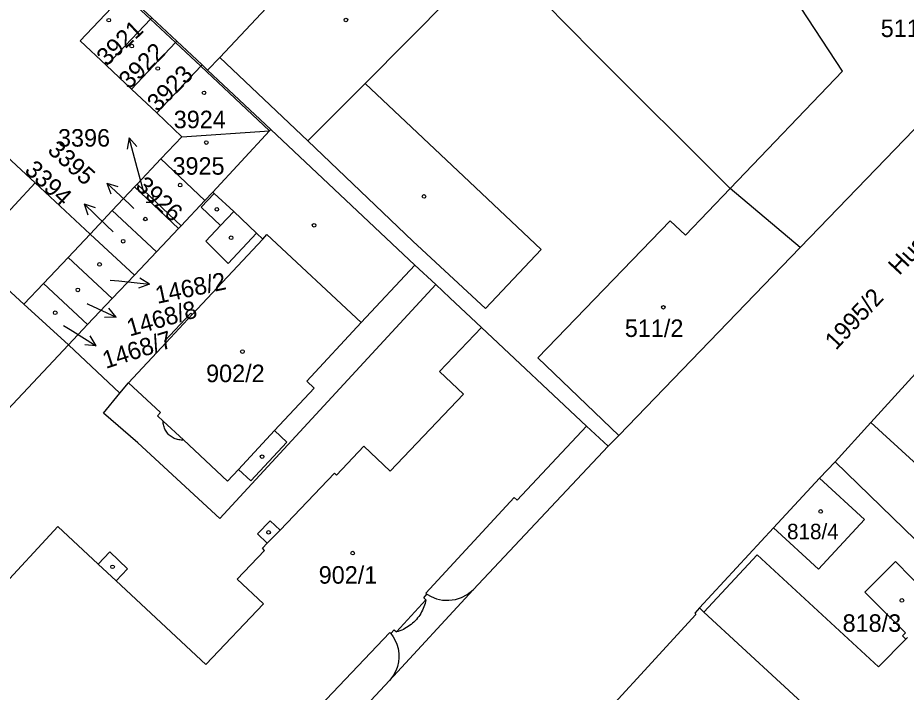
# Model space of a CAD drawing. Extents: x -679220 to -673243, y -1075091 to -1066557.
# Drawn here: x -676245.5 to -676159.2, y -1071174 to -1071108.5 of the extents above; entities that cross this region are included whole.
import ezdxf

# ---------------------------------------------------------------- set-up
doc = ezdxf.new("R2010")
doc.units = 0
for name, color, linetype in [('Hranice parcel', 7, 'Continuous'), ('Parcelní čísla', 7, 'Continuous'), ('Pop  PČ popisy', 7, 'Continuous'), ('Vnitřní kresba', 7, 'Continuous'), ('Značky budov', 7, 'Continuous'), ('Značky kultur', 7, 'Continuous')]:
    doc.layers.add(name, color=color, linetype=linetype)

msp = doc.modelspace()

# ---------------------------------------------------------------- linework, layer by layer
at = {"layer": 'Hranice parcel'}
for p, q in [((-676235.02, -1071106.07), (-676232.45, -1071108.48)), ((-676232.45, -1071108.48), (-676230.02, -1071110.76)), ((-676258.07, -1071111.18), (-676243.8, -1071124.53)), ((-676230.02, -1071110.76), (-676227.57, -1071113.06)), ((-676234.42, -1071115.43), (-676236.85, -1071113.13)), ((-676227.57, -1071113.06), (-676227.03, -1071113.57)), ((-676227.03, -1071113.57), (-676220.89, -1071119.33)), ((-676231.98, -1071117.73), (-676234.42, -1071115.43)), ((-676229.54, -1071120.04), (-676231.98, -1071117.73)), ((-676229.54, -1071120.04), (-676221.03, -1071119.48)), ((-676220.89, -1071119.33), (-676221.03, -1071119.48)), ((-676231.56, -1071122.19), (-676229.54, -1071120.04)), ((-676233.88, -1071124.66), (-676231.56, -1071122.19)), ((-676231.56, -1071122.19), (-676227.3, -1071126.22)), ((-676243.8, -1071124.53), (-676238.45, -1071129.5)), ((-676236.29, -1071127.21), (-676234.12, -1071124.91)), ((-676234.12, -1071124.91), (-676233.88, -1071124.66)), ((-676229.85, -1071128.96), (-676234.12, -1071124.91)), ((-676229.61, -1071128.7), (-676233.88, -1071124.66)), ((-676227.3, -1071126.22), (-676229.61, -1071128.7)), ((-676238.45, -1071129.5), (-676236.29, -1071127.21)), ((-676232.01, -1071131.24), (-676236.29, -1071127.21)), ((-676229.85, -1071128.96), (-676232.01, -1071131.24)), ((-676229.61, -1071128.7), (-676229.85, -1071128.96)), ((-676238.45, -1071129.5), (-676240.59, -1071131.77)), ((-676234.15, -1071133.5), (-676238.45, -1071129.5)), ((-676240.59, -1071131.77), (-676242.96, -1071134.29)), ((-676240.59, -1071131.77), (-676236.29, -1071135.75)), ((-676232.01, -1071131.24), (-676234.15, -1071133.5)), ((-676234.15, -1071133.5), (-676236.29, -1071135.75)), ((-676242.96, -1071134.29), (-676244.88, -1071136.32)), ((-676238.69, -1071138.29), (-676242.96, -1071134.29)), ((-676244.88, -1071136.32), (-676240.55, -1071140.25)), ((-676236.29, -1071135.75), (-676238.69, -1071138.29)), ((-676238.69, -1071138.29), (-676240.55, -1071140.25)), ((-676240.55, -1071140.25), (-676249.94, -1071150.27)), ((-676162.61, -1071147.82), (-676166.05, -1071151.62)), ((-676166.05, -1071151.62), (-676167.6, -1071153.22)), ((-676153.89, -1071163.5), (-676166.05, -1071151.62)), ((-676167.6, -1071153.22), (-676172.05, -1071158.05)), ((-676172.05, -1071158.05), (-676179.25, -1071165.84))]:
    msp.add_line(p, q, dxfattribs=at)
for points in [[(-676199.04, -1071102.18), (-676200.68, -1071103.72), (-676209.74, -1071095.16), (-676225.83, -1071112.33), (-676227.03, -1071113.57)], [(-676169.46, -1071130.8), (-676176.26, -1071125.06), (-676189.56, -1071111.78), (-676199.04, -1071102.18)], [(-676169.46, -1071130.8), (-676147.39, -1071107.93), (-676147.3, -1071107.53), (-676150.47, -1071102.72)], [(-676236.85, -1071113.13), (-676239.41, -1071110.71), (-676235.13, -1071106.19), (-676235.02, -1071106.07)], [(-676236.85, -1071113.13), (-676232.57, -1071108.6), (-676232.45, -1071108.48)], [(-676234.42, -1071115.43), (-676230.14, -1071110.89), (-676230.02, -1071110.76)], [(-676231.98, -1071117.73), (-676227.7, -1071113.19), (-676227.57, -1071113.06)], [(-676221.03, -1071119.48), (-676226.54, -1071125.41), (-676227.3, -1071126.22)], [(-676220.89, -1071119.33), (-676206.89, -1071132.51), (-676204.87, -1071134.4)], [(-676243.8, -1071124.53), (-676253.69, -1071135.2), (-676268.05, -1071122.23)], [(-676133.15, -1071121.77), (-676139.6, -1071122.59), (-676162.61, -1071147.82)], [(-676188.12, -1071150.12), (-676187.08, -1071149.07), (-676169.46, -1071130.8)], [(-676204.87, -1071134.4), (-676225.85, -1071157.13), (-676233.8, -1071149.8), (-676237.15, -1071146.9), (-676235.55, -1071144.96), (-676240.55, -1071140.25)], [(-676204.87, -1071134.4), (-676203.51, -1071135.69), (-676200.43, -1071138.58), (-676190.22, -1071148.16), (-676188.12, -1071150.12)], [(-676254.22, -1071146.3), (-676255.85, -1071144.76), (-676246.53, -1071134.79), (-676244.88, -1071136.32)], [(-676162.61, -1071147.82), (-676155.09, -1071154.68), (-676149.36, -1071148.39), (-676148.4, -1071149.26), (-676146.91, -1071147.62), (-676146.42, -1071148.09), (-676142.54, -1071143.88), (-676142.76, -1071143.67), (-676141.13, -1071141.85), (-676142.37, -1071140.71), (-676141.87, -1071140.17), (-676141.01, -1071140.98), (-676138.22, -1071141.16), (-676138.25, -1071142.55), (-676135.97, -1071145.9)], [(-676225.61, -1071190.31), (-676209.37, -1071172.89), (-676201.22, -1071164.07), (-676188.12, -1071150.12)], [(-676167.6, -1071153.22), (-676163.2, -1071157.23), (-676167.69, -1071162.08), (-676172.05, -1071158.05)], [(-676179.25, -1071165.84), (-676179.71, -1071166.36), (-676179.59, -1071166.47), (-676192.12, -1071180.15), (-676192.24, -1071180.04), (-676192.78, -1071180.63)], [(-676167.65, -1071176.56), (-676178.81, -1071166.25), (-676179.25, -1071165.84)]]:
    msp.add_lwpolyline(points, dxfattribs=at)
at = {"layer": 'Pop  PČ popisy'}
for p, q in [((-676234.637, -1071120.151), (-676234.861, -1071121.248)), ((-676233.86, -1071123.05), (-676234.637, -1071120.151)), ((-676234.637, -1071120.151), (-676233.894, -1071120.989)), ((-676233.2, -1071125.54), (-676233.86, -1071123.05)), ((-676234.62, -1071126.59), (-676236.815, -1071124.543)), ((-676236.815, -1071124.543), (-676235.741, -1071124.86)), ((-676236.815, -1071124.543), (-676236.424, -1071125.593)), ((-676236.87, -1071128.66), (-676239.029, -1071126.575)), ((-676239.029, -1071126.575), (-676237.96, -1071126.911)), ((-676239.029, -1071126.575), (-676238.656, -1071127.631)), ((-676234.19, -1071127), (-676234.62, -1071126.59)), ((-676236.22, -1071129.29), (-676236.87, -1071128.66)), ((-676236.51, -1071133.97), (-676235.67, -1071134.06)), ((-676235.67, -1071134.06), (-676232.685, -1071134.374)), ((-676232.685, -1071134.374), (-676233.734, -1071134.767)), ((-676232.685, -1071134.374), (-676233.629, -1071133.771)), ((-676238.74, -1071136.26), (-676238.65, -1071136.3)), ((-676238.65, -1071136.3), (-676235.93, -1071137.568)), ((-676235.93, -1071137.568), (-676236.626, -1071136.691)), ((-676235.93, -1071137.568), (-676237.049, -1071137.599)), ((-676241.03, -1071138.38), (-676240.4, -1071138.77)), ((-676240.4, -1071138.77), (-676237.855, -1071140.36)), ((-676237.855, -1071140.36), (-676238.439, -1071139.405)), ((-676237.855, -1071140.36), (-676238.97, -1071140.254))]:
    msp.add_line(p, q, dxfattribs=at)
at = {"layer": 'Vnitřní kresba'}
for p, q in [((-676165.34, -1071113.65), (-676172.81, -1071102.26)), ((-676200.68, -1071103.72), (-676211.74, -1071114.85)), ((-676232.57, -1071108.6), (-676235.13, -1071106.19)), ((-676230.14, -1071110.89), (-676232.57, -1071108.6)), ((-676227.7, -1071113.19), (-676230.14, -1071110.89)), ((-676225.83, -1071112.33), (-676217.29, -1071120.44)), ((-676221.03, -1071119.48), (-676227.7, -1071113.19)), ((-676176.26, -1071125.06), (-676165.34, -1071113.65)), ((-676211.74, -1071114.85), (-676217.29, -1071120.44)), ((-676211.74, -1071114.85), (-676201.6, -1071124.41)), ((-676217.29, -1071120.44), (-676207.08, -1071130.2)), ((-676201.6, -1071124.41), (-676194.62, -1071131)), ((-676180.62, -1071129.62), (-676176.26, -1071125.06)), ((-676227.66, -1071126.89), (-676226.4, -1071125.54)), ((-676226.4, -1071125.54), (-676226.54, -1071125.41)), ((-676226.4, -1071125.54), (-676224.5, -1071127.32)), ((-676225.77, -1071128.67), (-676227.66, -1071126.89)), ((-676225.77, -1071128.67), (-676224.5, -1071127.32)), ((-676224.5, -1071127.32), (-676222.28, -1071129.42)), ((-676194.94, -1071141.53), (-676182.08, -1071128.21)), ((-676182.08, -1071128.21), (-676180.62, -1071129.62)), ((-676227.21, -1071130.2), (-676225.77, -1071128.67)), ((-676222.28, -1071129.42), (-676225.04, -1071132.35)), ((-676221.68, -1071129.98), (-676222.28, -1071129.42)), ((-676228.52, -1071137.31), (-676221.68, -1071129.98)), ((-676225.04, -1071132.35), (-676227.21, -1071130.2)), ((-676221.68, -1071129.98), (-676221.27, -1071129.54)), ((-676221.27, -1071129.54), (-676212.1, -1071138.1)), ((-676207.08, -1071130.2), (-676200.04, -1071136.73)), ((-676194.62, -1071131), (-676200.04, -1071136.73)), ((-676212.1, -1071138.1), (-676206.89, -1071132.51)), ((-676231.21, -1071139.9), (-676228.67, -1071137.18)), ((-676228.67, -1071137.18), (-676228.52, -1071137.31)), ((-676231.06, -1071140.03), (-676228.52, -1071137.31)), ((-676217.4, -1071143.79), (-676212.1, -1071138.1)), ((-676204.5, -1071142.87), (-676200.43, -1071138.58)), ((-676234.72, -1071143.95), (-676231.06, -1071140.03)), ((-676231.06, -1071140.03), (-676231.21, -1071139.9)), ((-676194.94, -1071141.53), (-676187.08, -1071149.07)), ((-676202.18, -1071145.07), (-676204.5, -1071142.87)), ((-676235.55, -1071144.96), (-676234.72, -1071143.95)), ((-676234.72, -1071143.95), (-676231.62, -1071146.84)), ((-676216.67, -1071144.47), (-676217.4, -1071143.79)), ((-676220.52, -1071148.6), (-676216.67, -1071144.47)), ((-676209.28, -1071152.55), (-676202.18, -1071145.07)), ((-676231.62, -1071146.84), (-676231.91, -1071147.15)), ((-676231.91, -1071147.15), (-676231.35, -1071147.67)), ((-676231.35, -1071147.67), (-676229.37, -1071149.51)), ((-676196.96, -1071155.37), (-676190.22, -1071148.16)), ((-676224.04, -1071152.37), (-676220.52, -1071148.6)), ((-676220.52, -1071148.6), (-676219.32, -1071149.73)), ((-676229.37, -1071149.51), (-676225.09, -1071153.5)), ((-676222.83, -1071153.49), (-676219.32, -1071149.73)), ((-676214.51, -1071152.93), (-676211.84, -1071150.12)), ((-676211.84, -1071150.12), (-676209.28, -1071152.55)), ((-676225.09, -1071153.5), (-676224.04, -1071152.37)), ((-676224.04, -1071152.37), (-676222.83, -1071153.49)), ((-676219.98, -1071158.28), (-676214.72, -1071152.74)), ((-676214.72, -1071152.74), (-676214.51, -1071152.93)), ((-676205.84, -1071164.4), (-676197.26, -1071155.1)), ((-676197.26, -1071155.1), (-676196.96, -1071155.37)), ((-676252.88, -1071170.12), (-676241.58, -1071157.91)), ((-676241.58, -1071157.91), (-676237.66, -1071161.58)), ((-676222.17, -1071158.63), (-676220.96, -1071157.36)), ((-676220.96, -1071157.36), (-676219.98, -1071158.28)), ((-676221.23, -1071159.53), (-676222.17, -1071158.63)), ((-676219.98, -1071158.28), (-676221.23, -1071159.53)), ((-676221.71, -1071160.04), (-676221.23, -1071159.53)), ((-676237.66, -1071161.58), (-676236.54, -1071160.39)), ((-676236.54, -1071160.39), (-676234.82, -1071162.02)), ((-676224.17, -1071163.05), (-676221.51, -1071160.24)), ((-676221.51, -1071160.24), (-676221.71, -1071160.04)), ((-676178.81, -1071166.25), (-676173.65, -1071160.66)), ((-676173.65, -1071160.66), (-676161.85, -1071171.56)), ((-676163.18, -1071164.29), (-676160.21, -1071161.32)), ((-676160.21, -1071161.32), (-676156, -1071165.63)), ((-676235.92, -1071163.2), (-676237.66, -1071161.58)), ((-676234.82, -1071162.02), (-676235.92, -1071163.2)), ((-676221.61, -1071165.44), (-676224.17, -1071163.05)), ((-676235.92, -1071163.2), (-676227.21, -1071171.34)), ((-676206.04, -1071164.85), (-676205.73, -1071164.5)), ((-676205.73, -1071164.5), (-676205.84, -1071164.4)), ((-676205.73, -1071164.5), (-676205.32, -1071164.73)), ((-676205.32, -1071164.73), (-676204.8, -1071164.94)), ((-676202.96, -1071165.01), (-676202.35, -1071164.82)), ((-676202.35, -1071164.82), (-676201.8, -1071164.54)), ((-676201.8, -1071164.54), (-676201.22, -1071164.07)), ((-676159.22, -1071168.26), (-676163.18, -1071164.29)), ((-676227.21, -1071171.34), (-676221.61, -1071165.44)), ((-676208.68, -1071168.17), (-676205.82, -1071165.05)), ((-676205.82, -1071165.05), (-676206.04, -1071164.85)), ((-676204.8, -1071164.94), (-676204.22, -1071165.07)), ((-676204.22, -1071165.07), (-676203.6, -1071165.09)), ((-676203.6, -1071165.09), (-676202.96, -1071165.01)), ((-676222.14, -1071181.71), (-676209.34, -1071168.22)), ((-676209.34, -1071168.22), (-676209.23, -1071168.32)), ((-676209.23, -1071168.32), (-676208.9, -1071167.97)), ((-676208.9, -1071167.97), (-676208.68, -1071168.17)), ((-676159.52, -1071168.56), (-676159.22, -1071168.26)), ((-676209.23, -1071168.32), (-676208.99, -1071168.63)), ((-676208.99, -1071168.63), (-676208.8, -1071168.99)), ((-676208.8, -1071168.99), (-676208.64, -1071169.37)), ((-676161.85, -1071171.56), (-676159.2, -1071168.87)), ((-676159.2, -1071168.87), (-676159.52, -1071168.56)), ((-676159.04, -1071168.72), (-676159.2, -1071168.87)), ((-676208.64, -1071169.37), (-676208.52, -1071169.79)), ((-676208.52, -1071169.79), (-676208.46, -1071170.25)), ((-676208.45, -1071170.7), (-676208.49, -1071171.09)), ((-676208.46, -1071170.25), (-676208.45, -1071170.7)), ((-676208.59, -1071171.53), (-676208.71, -1071171.88)), ((-676208.49, -1071171.09), (-676208.59, -1071171.53)), ((-676208.95, -1071172.33), (-676209.37, -1071172.89)), ((-676208.83, -1071172.12), (-676208.95, -1071172.33)), ((-676208.71, -1071171.88), (-676208.83, -1071172.12))]:
    msp.add_line(p, q, dxfattribs=at)
for points in [[(-676229.37, -1071149.51), (-676229.487, -1071149.517), (-676229.604, -1071149.516), (-676229.721, -1071149.507), (-676229.837, -1071149.491), (-676229.952, -1071149.468), (-676230.065, -1071149.437), (-676230.176, -1071149.399), (-676230.284, -1071149.354), (-676230.389, -1071149.302), (-676230.49, -1071149.244), (-676230.588, -1071149.179), (-676230.681, -1071149.108), (-676230.769, -1071149.031), (-676230.853, -1071148.948), (-676230.93, -1071148.86), (-676231.002, -1071148.768), (-676231.068, -1071148.671), (-676231.128, -1071148.57), (-676231.18, -1071148.465), (-676231.226, -1071148.358), (-676231.265, -1071148.247), (-676231.297, -1071148.134), (-676231.322, -1071148.02), (-676231.339, -1071147.904), (-676231.348, -1071147.787), (-676231.35, -1071147.67)], [(-676205.82, -1071165.05), (-676205.857, -1071165.224), (-676205.902, -1071165.397), (-676205.955, -1071165.567), (-676206.015, -1071165.735), (-676206.082, -1071165.9), (-676206.157, -1071166.062), (-676206.238, -1071166.22), (-676206.327, -1071166.375), (-676206.422, -1071166.526), (-676206.524, -1071166.672), (-676206.633, -1071166.813), (-676206.747, -1071166.95), (-676206.868, -1071167.081), (-676206.994, -1071167.207), (-676207.125, -1071167.328), (-676207.262, -1071167.442), (-676207.404, -1071167.55), (-676207.55, -1071167.652), (-676207.701, -1071167.747), (-676207.856, -1071167.835), (-676208.014, -1071167.917), (-676208.176, -1071167.991), (-676208.342, -1071168.058), (-676208.51, -1071168.118), (-676208.68, -1071168.17)]]:
    msp.add_lwpolyline(points, dxfattribs=at)
at = {"layer": 'Značky budov'}
for centre in [(-676236.637, -1071108.709), (-676213.597, -1071108.689), (-676234.397, -1071111.229), (-676231.877, -1071113.409), (-676227.377, -1071115.769), (-676227.157, -1071120.609), (-676229.697, -1071124.739), (-676206.007, -1071125.839), (-676226.137, -1071127.099), (-676233.087, -1071128.039), (-676216.687, -1071128.649), (-676235.237, -1071130.199), (-676224.747, -1071129.859), (-676237.527, -1071132.449), (-676239.637, -1071134.929), (-676241.837, -1071137.149), (-676182.757, -1071136.619), (-676223.647, -1071140.919), (-676221.737, -1071151.129), (-676167.467, -1071156.459), (-676221.107, -1071158.489), (-676212.937, -1071160.509), (-676236.267, -1071161.839), (-676159.577, -1071165.109)]:
    msp.add_circle(centre, 0.175, dxfattribs=at)
at = {"layer": 'Značky kultur'}
for p, q in [((-676232.32, -1071126.39), (-676232.32, -1071125.72)), ((-676232.991, -1071126.39), (-676232.32, -1071126.39))]:
    msp.add_line(p, q, dxfattribs=at)

# ---------------------------------------------------------------- texts
at = {"layer": 'Parcelní čísla'}
for s, height, p in [('511/1', 1.7, (-676161.638, -1071110.35)), ('3924', 1.7, (-676230.324, -1071119.21)), ('3396', 1.7, (-676241.568, -1071120.999)), ('3925', 1.7, (-676230.444, -1071123.729)), ('511/2', 1.7, (-676186.498, -1071139.499)), ('902/2', 1.7, (-676227.178, -1071143.89)), ('818/4', 1.5, (-676170.74, -1071159.159)), ('902/1', 1.7, (-676216.238, -1071163.479)), ('818/3', 1.7, (-676165.341, -1071168.158))]:
    msp.add_text(s, height=height, dxfattribs=at).set_placement(p)
for s, rotation, p in [('3921', 43, (-676236.845, -1071113.25)), ('3922', 44, (-676234.669, -1071115.497)), ('3923', 45, (-676231.892, -1071117.704)), ('3395', 318, (-676242.679, -1071121.481)), ('3394', 317, (-676244.91, -1071123.414)), ('3926', 317, (-676234.144, -1071124.973)), ('1468/2', 12, (-676231.917, -1071136.286)), ('1995/2', 47, (-676165.987, -1071140.852)), ('1468/8', 16, (-676234.604, -1071139.468)), ('1468/7', 18, (-676236.919, -1071142.609))]:
    msp.add_text(s, height=1.7, rotation=rotation, dxfattribs=at).set_placement(p)
at = {"layer": 'Pop  PČ popisy'}
msp.add_text('Husova', height=1.7, rotation=47, dxfattribs=at).set_placement((-676159.834, -1071133.583))

doc.saveas('drawing.dxf')
